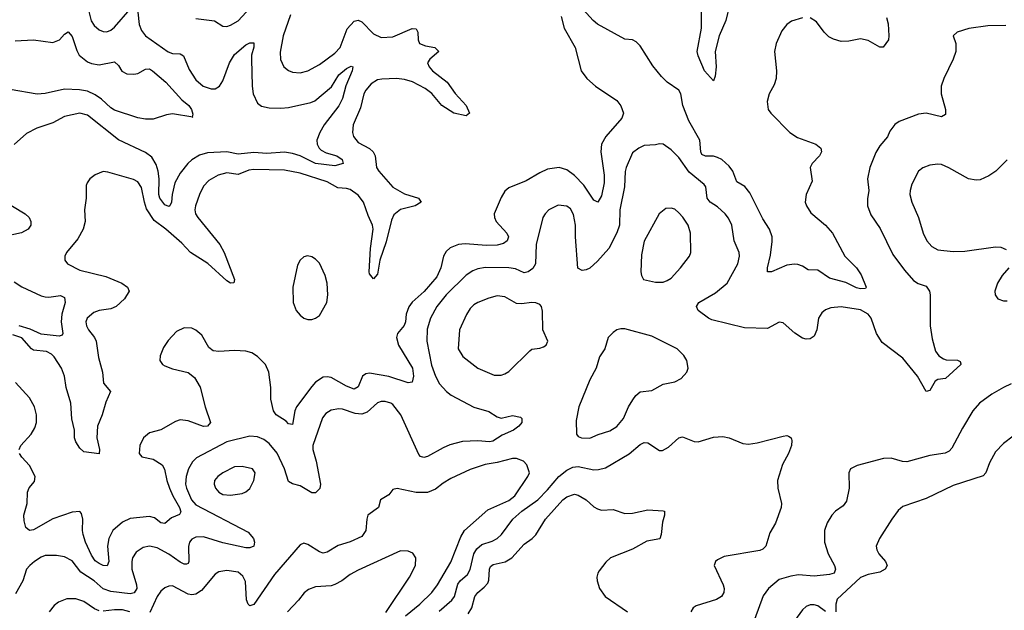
# Model space of a CAD drawing. Header units: inches. Extents: x 1682530 to 1839546, y 640742 to 791647.
# Tile 894 of 923: x 1813779 to 1818875, y 751378 to 754434. Entities that reach past the tile are written whole.
import ezdxf

# ---------------------------------------------------------------- set-up
doc = ezdxf.new("R2010")
doc.units = ezdxf.units.IN
doc.header["$MEASUREMENT"] = 0
doc.layers.add('B8715', color=7, linetype='Continuous')

msp = doc.modelspace()

# ---------------------------------------------------------------- linework, layer by layer
at = {"layer": 'B8715', "color": 5}
for points, elevation in [([(1814690, 754440.3), (1814787.4, 754427.4), (1814830, 754401.1), (1814850, 754399), (1814870, 754405.2), (1814910, 754428.3), (1815057.6, 754590)], 680), ([(1817830, 754444.4), (1817773.8, 754426.1), (1817750.1, 754409.8), (1817723.5, 754376.5), (1817694.9, 754310), (1817685.8, 754270), (1817695.2, 754170), (1817694.7, 754130), (1817683.2, 754096.8), (1817657.4, 754050), (1817647.4, 754010), (1817653.4, 753970), (1817667, 753950), (1817764.4, 753850), (1817805, 753825), (1817899.1, 753790), (1817926, 753770), (1817928.5, 753750), (1817918.7, 753730), (1817880.3, 753690), (1817870.3, 753670), (1817881.2, 753598.8), (1817849.2, 753530), (1817844.5, 753490), (1817850.2, 753470), (1817873.9, 753433.9), (1817950.1, 753370.1), (1817985.8, 753330), (1818050.2, 753210.2), (1818109.1, 753150), (1818133.5, 753113.5), (1818160.3, 753050), (1818156.4, 753043.6), (1818130, 753040.6), (1818110, 753046.6), (1818053.8, 753073.8), (1817970, 753097), (1817910, 753138.7), (1817860.1, 753140.1), (1817830, 753158.7), (1817806.4, 753166.4), (1817788.5, 753168.5), (1817750, 753163.5), (1817670, 753128.5), (1817649.7, 753129.7), (1817649.7, 753149.7), (1817665.3, 753214.7), (1817674, 753286), (1817673.1, 753310), (1817660.2, 753350), (1817624.3, 753404.3), (1817557.9, 753537.9), (1817531.1, 753571.1), (1817490, 753595.1), (1817469.8, 753650), (1817450, 753676.8), (1817412.9, 753710), (1817390, 753721.6), (1817370, 753727.3), (1817328.5, 753728.5), (1817310, 753736.8), (1817303.8, 753750), (1817298.3, 753810), (1817242, 753910), (1817210.9, 753990), (1817200.6, 754050), (1817190, 754069.7), (1817130.4, 754110.4), (1817100.6, 754140.6), (1817054.9, 754194.9), (1816990, 754299.3), (1816970, 754319.3), (1816950, 754329.3), (1816910, 754332.7), (1816770, 754411.6), (1816747, 754430), (1816610, 754582)], 720), ([(1814133.8, 754490), (1814148.4, 754428.4), (1814163.3, 754403.2), (1814190, 754382), (1814210, 754373.4), (1814230, 754371.1), (1814250, 754379.8), (1814270, 754396), (1814350, 754488.5)], 660), ([(1817452.3, 754510), (1817432.9, 754430), (1817399.5, 754350), (1817379, 754270), (1817383.5, 754190), (1817378.7, 754141.3), (1817370, 754117.6), (1817323.2, 754170), (1817290, 754246.3), (1817285.9, 754270), (1817306.8, 754390), (1817307.8, 754532.2)], 680), ([(1815180.3, 754459.7), (1815143, 754350), (1815126.4, 754266.4), (1815128.5, 754228.5), (1815145.7, 754190), (1815170, 754170.3), (1815190, 754162.8), (1815230, 754158.5), (1815270, 754169.1), (1815330, 754202.4), (1815410, 754260.2), (1815437.9, 754290), (1815473.4, 754386.6), (1815510, 754426), (1815530, 754431.6), (1815550, 754423.2), (1815610, 754360.6), (1815650, 754342.5), (1815710, 754344.6), (1815810, 754388.2), (1815830, 754387), (1815839.3, 754370), (1815840.7, 754330), (1815848.7, 754310), (1815878.5, 754298.5), (1815926.8, 754290), (1815948.2, 754270), (1815900.9, 754230), (1815890.2, 754210), (1815897.6, 754190), (1815915.5, 754170), (1815991.6, 754111.6), (1816032.1, 754052.1), (1816090, 753990.2), (1816107.4, 753950), (1816090, 753936.4), (1816025.3, 753950), (1815962.9, 753990), (1815911.7, 754051.7), (1815877.8, 754077.8), (1815812.4, 754112.4), (1815770, 754124.2), (1815729.4, 754129.4), (1815652.9, 754127.1), (1815630, 754122.3), (1815597.1, 754102.9), (1815570.1, 754070), (1815560.7, 754050), (1815542, 753978), (1815504.1, 753890), (1815501.2, 753850), (1815507.2, 753830), (1815530, 753799.1), (1815590, 753767.1), (1815608.5, 753750), (1815618.8, 753730), (1815625, 753670), (1815637.3, 753650), (1815710, 753567.7), (1815770, 753533.1), (1815842, 753510), (1815856.4, 753490), (1815826, 753470), (1815748.9, 753451.1), (1815715.4, 753424.6), (1815703.3, 753396.7), (1815675.8, 753284.2), (1815643, 753190), (1815630, 753118), (1815610, 753092.3), (1815590, 753119.3), (1815588.1, 753130), (1815594.2, 753250), (1815607.9, 753350), (1815605.6, 753370), (1815581.6, 753421.6), (1815559, 753490), (1815530, 753526.5), (1815490, 753554.7), (1815470, 753561), (1815424.5, 753564.5), (1815370, 753595.6), (1815230, 753640.6), (1815150, 753654.6), (1814990, 753658.8), (1814965, 753655), (1814910, 753632.2), (1814850, 753642.2), (1814806.4, 753630), (1814758.1, 753601.9), (1814730, 753572.6), (1814708.5, 753530), (1814687.9, 753470), (1814685, 753450), (1814688.7, 753430), (1814700.2, 753410), (1814814.6, 753270), (1814837.7, 753230), (1814891.3, 753090), (1814887.5, 753072.5), (1814870.2, 753069.8), (1814850, 753082.4), (1814752.2, 753172.2), (1814662.2, 753230), (1814617.4, 753277.4), (1814535.2, 753350), (1814474.2, 753394.2), (1814435.3, 753455.3), (1814423.9, 753490), (1814410, 753565.1), (1814390, 753594.8), (1814367.4, 753607.4), (1814235.1, 753644.9), (1814210, 753648), (1814170, 753631.8), (1814142, 753610), (1814127.3, 753590), (1814123.4, 753576.6), (1814123.1, 753510), (1814113.4, 753450), (1814117.2, 753390), (1814107.5, 753350), (1814079.6, 753300.4), (1814020.4, 753230), (1814012.4, 753210), (1814012.7, 753190), (1814026, 753170), (1814090, 753137.5), (1814224.5, 753104.5), (1814307, 753070), (1814336, 753050), (1814345.3, 753030), (1814321.3, 752990), (1814277.4, 752950), (1814250, 752938.5), (1814190, 752929.8), (1814161.9, 752918.1), (1814127.6, 752890), (1814121.3, 752870), (1814124.5, 752850), (1814135, 752830), (1814165.7, 752790), (1814174.6, 752770), (1814186.3, 752686.3), (1814207.2, 752610), (1814213, 752553), (1814248.9, 752510), (1814224.4, 752455.6), (1814206.4, 752390), (1814181.6, 752330), (1814177.7, 752270), (1814192.2, 752210), (1814190, 752187.7), (1814110, 752197.4), (1814090, 752217.7), (1814068.7, 752250), (1814062.6, 752270), (1814062, 752310), (1814048.9, 752368.9), (1814042.9, 752450), (1814018.9, 752530), (1814009.9, 752590), (1813994.7, 752630), (1813957.8, 752690), (1813943.8, 752703.8), (1813917.5, 752717.5), (1813850, 752724.6), (1813839.4, 752730), (1813790, 752787.1), (1813743.3, 752803.3)], 680), ([(1814390, 754472.7), (1814396.8, 754410), (1814410, 754378), (1814430, 754350.3), (1814547.1, 754267), (1814570, 754259.8), (1814610, 754256.6), (1814626.9, 754246.9), (1814656.6, 754176.6), (1814690, 754122.3), (1814728.7, 754090), (1814770, 754075.8), (1814790, 754076.5), (1814812, 754090), (1814830, 754118.4), (1814865, 754210), (1814890, 754253.4), (1814950, 754304.5), (1814970, 754315), (1814990, 754314), (1814991.1, 754291.1), (1814979, 754250), (1814978.3, 754230), (1814981.6, 754090), (1814987.3, 754050), (1815010, 754001.3), (1815030, 753987), (1815070, 753977.7), (1815130, 753975.5), (1815170, 753979.8), (1815285.8, 754005.8), (1815305.8, 754014.2), (1815392.6, 754087.4), (1815430, 754148.1), (1815470, 754180.8), (1815493.9, 754193.9), (1815502.8, 754190), (1815499.6, 754170), (1815467.4, 754092.6), (1815450, 754025.7), (1815430, 753988), (1815355, 753890), (1815332, 753850), (1815317.3, 753810), (1815318.5, 753790), (1815328.4, 753770), (1815339.3, 753759.3), (1815365.3, 753745.3), (1815420.4, 753730), (1815448.4, 753710), (1815453.4, 753690), (1815410, 753677.2), (1815310, 753689.2), (1815230, 753729.5), (1815190, 753741.9), (1815150, 753748), (1815058.2, 753741.8), (1814990, 753746.1), (1814910, 753738.5), (1814850, 753749.5), (1814750, 753745.1), (1814710, 753732.2), (1814670, 753709.2), (1814648.3, 753690), (1814610, 753640.3), (1814581.9, 753590), (1814567.8, 753530), (1814564.7, 753490), (1814556.4, 753470), (1814550, 753466.8), (1814530, 753476.8), (1814504.4, 753510), (1814499.4, 753530), (1814500.7, 753610), (1814495.9, 753650), (1814485.2, 753685.2), (1814462.3, 753722.3), (1814430, 753746.6), (1814290, 753812.8), (1814130, 753939.2), (1814090, 753949.8), (1814010, 753933.5), (1813950, 753900.8), (1813867.3, 753872.7), (1813814.2, 753845.8), (1813750, 753788.3)], 660), ([(1816580.5, 754450), (1816597.3, 754390), (1816653, 754290), (1816684.9, 754170), (1816713.4, 754130), (1816759.1, 754090), (1816870, 754015.6), (1816890, 753988.5), (1816903.5, 753950), (1816896.1, 753923.9), (1816813.2, 753830), (1816790.8, 753790), (1816785.8, 753750), (1816803.8, 753630), (1816804.2, 753590), (1816790, 753522.9), (1816771, 753489), (1816750, 753500.9), (1816698.2, 753578.2), (1816650, 753627.5), (1816610, 753656.7), (1816571.6, 753668.4), (1816510, 753660.2), (1816470, 753642.3), (1816399.6, 753600.4), (1816310, 753564.7), (1816290, 753547.3), (1816270, 753514), (1816233.7, 753430), (1816235.4, 753410), (1816245.6, 753390), (1816300.2, 753330), (1816307.9, 753310), (1816302.6, 753290), (1816283.5, 753276.5), (1816250, 753266.9), (1816194.6, 753265.4), (1816085, 753275), (1816049.5, 753270.5), (1816007.2, 753252.8), (1815985.5, 753234.5), (1815971.9, 753210), (1815958.9, 753150), (1815937.3, 753102.7), (1815872.6, 753027.4), (1815810, 752972.6), (1815792, 752948), (1815778.9, 752910), (1815775.6, 752870), (1815769.2, 752850.8), (1815734.4, 752810), (1815728.4, 752790), (1815738.5, 752750), (1815811, 752630), (1815816.6, 752590), (1815810, 752557.6), (1815790, 752554.7), (1815690, 752587.5), (1815590, 752605.2), (1815570, 752600.8), (1815553, 752590), (1815530, 752534.3), (1815510, 752521.4), (1815470, 752538.1), (1815390, 752582.8), (1815370, 752586.4), (1815350, 752583.9), (1815310, 752557.6), (1815290, 752535.8), (1815211.7, 752430), (1815202.3, 752410), (1815190, 752339.6), (1815170, 752342.7), (1815157.3, 752357.3), (1815105.8, 752390), (1815092.4, 752410), (1815078.3, 752470), (1815078.8, 752530), (1815069, 752610), (1815050.9, 752650), (1815010, 752691.8), (1814980.7, 752710), (1814950, 752718.5), (1814890, 752722.2), (1814810, 752716.2), (1814780.9, 752720.9), (1814758.4, 752738.4), (1814721.4, 752801.4), (1814690, 752828), (1814670, 752838), (1814630, 752839.7), (1814590, 752820.5), (1814546.8, 752773.2), (1814522.7, 752737.3), (1814505.5, 752694.5), (1814503.5, 752670), (1814517.4, 752650), (1814530, 752642.7), (1814570, 752627), (1814650, 752607.6), (1814683.3, 752583.3), (1814712.3, 752532.3), (1814738.1, 752430), (1814765.5, 752350), (1814750, 752331.1), (1814730, 752329.1), (1814650, 752358.2), (1814610, 752363.5), (1814585.7, 752354.3), (1814510, 752310.9), (1814450, 752296.8), (1814419.7, 752270), (1814401.1, 752230), (1814397.4, 752190), (1814411.6, 752171.5), (1814470, 752159.6), (1814515.8, 752130), (1814528.1, 752108.1), (1814539.6, 752050), (1814553.7, 752010), (1814570.9, 751970), (1814606.1, 751910), (1814612.7, 751887.3), (1814606.1, 751873.9), (1814564.3, 751855.7), (1814530, 751827.8), (1814510, 751830.7), (1814476.5, 751856.5), (1814450, 751863.1), (1814350, 751853.3), (1814310, 751834.5), (1814260.4, 751790), (1814240.1, 751750), (1814233.8, 751710), (1814239.8, 751630), (1814232.2, 751607.8), (1814210, 751609.2), (1814190, 751619.9), (1814170, 751634.2), (1814150, 751662.8), (1814119.4, 751730), (1814107.2, 751770), (1814103.6, 751790), (1814106, 751850), (1814098.4, 751878.4), (1814090, 751889.6), (1814050, 751885), (1813950, 751851.7), (1813850, 751794.5), (1813830, 751790.7), (1813810, 751805.7), (1813801, 751841), (1813800.2, 751870), (1813817.1, 751930), (1813819.9, 751990), (1813827.9, 752012.1), (1813855, 752045), (1813858.6, 752070), (1813830, 752128), (1813789.9, 752169.9), (1813777.9, 752190)], 720), ([(1818265.5, 754445.5), (1818273.4, 754413.4), (1818277.8, 754350), (1818274.7, 754330), (1818248.5, 754291.5), (1818230, 754291.3), (1818170, 754325.8), (1818130, 754335.1), (1818070, 754323.1), (1818030, 754321.5), (1817990, 754332.7), (1817966.1, 754346.1), (1817942, 754370), (1817902.1, 754422.1), (1817870, 754442.8)], 720), ([(1818883.5, 754403.5), (1818790, 754401.5), (1818691.6, 754388.4), (1818630.7, 754370), (1818610.4, 754350), (1818623.7, 754310), (1818623.6, 754270), (1818610.2, 754230), (1818562.2, 754130), (1818548.6, 754090), (1818548.5, 754050), (1818570.2, 753970), (1818570, 753944), (1818550, 753931.8), (1818470, 753949.8), (1818430, 753945.8), (1818330, 753907.2), (1818308.4, 753891.6), (1818283.2, 753856.8), (1818270, 753827.3), (1818230, 753782), (1818210, 753746.6), (1818179.6, 753670), (1818167.6, 753610), (1818173.7, 753550), (1818167.3, 753507.3), (1818167.4, 753470), (1818183.7, 753423.7), (1818233, 753353), (1818298.6, 753218.6), (1818357.7, 753137.7), (1818404, 753084), (1818429.3, 753069.3), (1818470, 753054.4), (1818487.8, 753030), (1818491.3, 753010), (1818491.6, 752850), (1818501.8, 752781.8), (1818518.4, 752718.4), (1818535.3, 752695.3), (1818559.9, 752679.9), (1818574.7, 752674.7), (1818632.8, 752672.8), (1818646, 752666), (1818650, 752654), (1818650.3, 752649.7), (1818570, 752577.4), (1818530, 752571.8), (1818516.7, 752563.3), (1818490, 752516), (1818469.6, 752510), (1818425, 752590), (1818350, 752682.3), (1818243.4, 752763.4), (1818214.1, 752810), (1818185.7, 752890), (1818170, 752910.7), (1818130, 752933.3), (1818030, 752948.6), (1817977.8, 752942.2), (1817950, 752933), (1817930, 752917.6), (1817914, 752890), (1817905, 752830), (1817890, 752795.6), (1817870, 752782.3), (1817850, 752780.4), (1817830, 752786.2), (1817790, 752812.1), (1817730, 752866), (1817710, 752869.6), (1817650, 752836.3), (1817530, 752839.8), (1817361.7, 752881.6), (1817343, 752890), (1817289.6, 752930), (1817281.6, 752950), (1817294, 752970), (1817379.2, 753020.8), (1817441, 753070), (1817495.7, 753170), (1817503.8, 753210), (1817502, 753230), (1817476.5, 753290), (1817464, 753370), (1817447.6, 753407.6), (1817429.8, 753430), (1817390, 753465.5), (1817353.1, 753490), (1817337.3, 753510), (1817329.8, 753569.8), (1817321.4, 753581.4), (1817244.2, 753644.2), (1817190, 753720.4), (1817150, 753761.3), (1817110, 753789.6), (1817090, 753791.8), (1817070, 753786.3), (1817010, 753782.6), (1816983, 753770), (1816950, 753745.1), (1816917.2, 753670), (1816912, 753648), (1816908.8, 753570), (1816885.4, 753450), (1816882.4, 753370), (1816869.6, 753330.4), (1816827.9, 753250), (1816770, 753185.1), (1816730, 753148), (1816710, 753138.9), (1816690, 753136.3), (1816667.5, 753147.5), (1816654.6, 753310), (1816654.6, 753370), (1816645.4, 753425.4), (1816630, 753455.1), (1816610, 753469.7), (1816565.2, 753474.8), (1816517.1, 753450), (1816497.6, 753430), (1816486.3, 753410), (1816452.2, 753270), (1816448.1, 753170), (1816434.1, 753145.9), (1816410, 753129.8), (1816390, 753123.8), (1816344.9, 753144.9), (1816310, 753149.9), (1816190, 753151.8), (1816150, 753144.9), (1816124.8, 753135.2), (1816090, 753111.7), (1815985.4, 753010), (1815938.5, 752950), (1815905.5, 752890), (1815886.9, 752833.1), (1815885.3, 752770), (1815910, 752645.5), (1815930.2, 752590), (1815952, 752550), (1815987.1, 752510), (1816011.6, 752491.6), (1816129.6, 752429.6), (1816207.3, 752407.3), (1816250, 752379.1), (1816270, 752372.6), (1816330, 752386.3), (1816370, 752377.6), (1816377.6, 752370), (1816378, 752350), (1816362.6, 752330), (1816334.3, 752310), (1816276.5, 752283.5), (1816227.1, 752253), (1816210, 752249.3), (1816150, 752254.3), (1816070, 752250.5), (1816005.8, 752234.2), (1815970, 752219.3), (1815890, 752172.9), (1815870, 752168.2), (1815853.6, 752173.6), (1815844.4, 752184.4), (1815750.6, 752390), (1815710, 752443.5), (1815699.5, 752450), (1815670, 752458.2), (1815650, 752457.8), (1815630, 752450.7), (1815576.8, 752403.2), (1815550, 752392.8), (1815515.8, 752395.8), (1815450, 752418.6), (1815430, 752420.3), (1815390, 752412.8), (1815363.1, 752396.9), (1815346.3, 752373.7), (1815296.3, 752230), (1815295.7, 752210), (1815312.8, 752150), (1815336.4, 752030), (1815332.6, 752007.4), (1815310, 751985), (1815290, 751985.4), (1815230, 752022.2), (1815190, 752031.7), (1815170, 752043.5), (1815148.7, 752110), (1815111.5, 752191.5), (1815070, 752241.5), (1815042.3, 752262.3), (1815010, 752275.8), (1814970, 752279.8), (1814850, 752249.3), (1814693.6, 752166.4), (1814673.4, 752146.6), (1814652.6, 752110), (1814641, 752070), (1814637.4, 752030), (1814642.2, 752010), (1814667.8, 751950), (1814690, 751922.8), (1814962, 751782), (1814988.1, 751750), (1814994, 751730), (1814990.1, 751709.9), (1814970, 751701.6), (1814950, 751701.9), (1814830, 751727.3), (1814730, 751757.5), (1814690, 751756.1), (1814670, 751746.4), (1814657.7, 751730), (1814652.8, 751707.2), (1814653.6, 751630), (1814650, 751619.6), (1814642.9, 751617.1), (1814630, 751617), (1814610, 751627.5), (1814550, 751668.4), (1814490, 751701.3), (1814450, 751709.8), (1814417.2, 751702.8), (1814380.9, 751679.1), (1814362.9, 751650), (1814358.5, 751630), (1814358.7, 751590), (1814383.9, 751510), (1814384.4, 751490), (1814371.9, 751468.1), (1814350, 751463.6), (1814250, 751474.4), (1814210, 751488.6), (1814165, 751530), (1814095.6, 751575.6), (1814050, 751634.2), (1814010, 751653.7), (1813970, 751661.5), (1813910, 751661), (1813890, 751653.5), (1813855.8, 751630), (1813830.4, 751610), (1813814.4, 751590), (1813795.6, 751530), (1813757.4, 751462.6)], 740), ([(1813755.3, 754324.7), (1813850, 754329.3), (1813950, 754316.8), (1813984.7, 754330), (1814010, 754359.6), (1814030, 754371.6), (1814050, 754346.4), (1814073.9, 754273.9), (1814086.4, 754250), (1814130, 754216.3), (1814150, 754207.5), (1814190, 754201), (1814270, 754215.3), (1814290, 754196.4), (1814308.1, 754168.1), (1814333.6, 754153.6), (1814370, 754151.7), (1814390, 754156.1), (1814430, 754177.8), (1814450, 754179.1), (1814465.5, 754170), (1814534.3, 754110), (1814618.7, 754018.7), (1814654, 753990), (1814668.2, 753970), (1814674.4, 753945.6), (1814671.1, 753931.1), (1814674, 753930), (1814570, 753947.2), (1814537.8, 753942.2), (1814470, 753919.3), (1814430, 753919.8), (1814390, 753926.4), (1814270, 753966.6), (1814250, 753977.3), (1814202.1, 754022.1), (1814170, 754045.3), (1814130, 754064), (1814088.4, 754071.6), (1814010, 754074.3), (1813910, 754052.5), (1813870, 754048.3), (1813730, 754072.2)], 640), ([(1818890, 753709.2), (1818830.2, 753649.8), (1818794.8, 753625.2), (1818750, 753606), (1818730, 753603.1), (1818689.8, 753609.8), (1818587.9, 753668), (1818550, 753684), (1818530, 753686.9), (1818490, 753682), (1818452.4, 753667.6), (1818430.2, 753649.8), (1818397, 753583), (1818386.9, 753550), (1818386.5, 753530), (1818396.9, 753490), (1818430.2, 753410.2), (1818455.3, 753330), (1818474, 753290), (1818499.7, 753259.7), (1818530, 753243.6), (1818610, 753234.2), (1818670, 753235.8), (1818830, 753259.3), (1818857, 753257), (1818884.1, 753244.1)], 760), ([(1813683.9, 753503.9), (1813807.4, 753430), (1813827, 753410), (1813835.8, 753390), (1813835.8, 753370), (1813823.1, 753350), (1813788.7, 753331.3), (1813693, 753310)], 660), ([(1818898.8, 753150), (1818864, 753110), (1818838.8, 753070), (1818826, 753030), (1818826.8, 753010), (1818841, 752990), (1818870, 752979.1), (1818890, 752979.1)], 760), ([(1813750, 753077.7), (1813790, 753051.4), (1813890, 753004.6), (1813910, 752999.4), (1813930, 752998), (1813990, 753006.7), (1814010, 752997.1), (1814014.8, 752970), (1813996.6, 752910), (1813992.8, 752870), (1814001.8, 752810), (1813998.2, 752801.8), (1813983.7, 752796.3), (1813890, 752806.5), (1813832.8, 752832.8), (1813776.8, 752850)], 660), ([(1813775.7, 752210), (1813785, 752230), (1813838.1, 752290), (1813857.1, 752322.9), (1813866.3, 752350), (1813865.4, 752390), (1813856.1, 752430), (1813830, 752476.8), (1813757.5, 752557.5)], 720), ([(1818911, 752550), (1818870, 752531.6), (1818810, 752496.4), (1818746.5, 752450), (1818712.6, 752410), (1818659, 752321), (1818603.9, 752216.1), (1818590, 752201.3), (1818568.2, 752191.8), (1818490, 752179.3), (1818370, 752146.4), (1818347.9, 752147.9), (1818290, 752165.7), (1818250, 752162.6), (1818112.5, 752127.5), (1818079.1, 752110), (1818070.4, 752089.7), (1818072.3, 752010), (1818058.2, 751941.8), (1818040.7, 751919.3), (1818001.1, 751890), (1817982, 751870), (1817958, 751830), (1817944.7, 751790), (1817944.2, 751730), (1817963, 751670), (1817995.4, 751610), (1818001.2, 751590), (1817993.7, 751570), (1817970, 751563.2), (1817890, 751554), (1817810, 751561.8), (1817770, 751554.6), (1817710, 751537.2), (1817654.9, 751490), (1817627.5, 751452.5), (1817582.2, 751330)], 760), ([(1815950, 751372.9), (1816014.8, 751430), (1816030, 751449.2), (1816046.6, 751513.4), (1816058.1, 751530), (1816096.5, 751563.5), (1816110.8, 751589.2), (1816128.6, 751670), (1816144.3, 751695.7), (1816170, 751717.5), (1816224.9, 751735.1), (1816250.8, 751750), (1816272.2, 751770), (1816330.6, 751850), (1816377.3, 751890), (1816460.2, 751950), (1816510, 752000.5), (1816569, 752071), (1816610, 752103.6), (1816641.4, 752118.6), (1816670, 752122.4), (1816750, 752104.6), (1816774.3, 752105.7), (1816810, 752115.2), (1816932.6, 752187.4), (1816990, 752235.6), (1817010, 752246.7), (1817030, 752244.9), (1817090, 752204.4), (1817104.9, 752204.9), (1817137.2, 752222.8), (1817190, 752270.5), (1817210, 752276.3), (1817270, 752250.5), (1817290, 752250.4), (1817370, 752274.3), (1817418, 752278), (1817450, 752270.3), (1817521.8, 752241.8), (1817550, 752238), (1817594.9, 752245.1), (1817730, 752279.3), (1817750, 752282), (1817758.4, 752278.4), (1817771, 752270), (1817775.9, 752255.9), (1817773, 752230), (1817757.6, 752190), (1817727.3, 752132.7), (1817701.8, 752050), (1817703.1, 752010), (1817722.4, 751930), (1817719.3, 751910), (1817690.4, 751829.6), (1817661.3, 751778.7), (1817641.1, 751710), (1817625.4, 751694.6), (1817610, 751687.2), (1817424.4, 751655.6), (1817390, 751639.5), (1817380.5, 751630), (1817372.7, 751610), (1817420.3, 751510), (1817425.7, 751490), (1817423.7, 751470), (1817411.1, 751448.9), (1817385.8, 751434.2), (1817279.4, 751400.6), (1817263.8, 751390), (1817252.4, 751370)], 740), ([(1818921, 752279), (1818870, 752241.3), (1818830, 752198.7), (1818798.5, 752141.5), (1818779, 752090), (1818765.5, 752074.5), (1818610, 752023.7), (1818470, 751957.2), (1818350, 751914.5), (1818326.2, 751893.8), (1818292, 751850), (1818228.5, 751750), (1818212.4, 751710), (1818214.4, 751690), (1818224.9, 751670), (1818259.5, 751630), (1818268.7, 751610), (1818258.3, 751590), (1818230, 751574.6), (1818170, 751563.9), (1818130, 751548.3), (1818010, 751434.8), (1818003.2, 751410), (1818002.4, 751370)], 780), ([(1815774.9, 751350), (1815850.6, 751409.4), (1815911.2, 751470), (1815942, 751510), (1816010, 751626.5), (1816061.2, 751758.8), (1816080.3, 751790), (1816202.1, 751897.9), (1816310, 751946.5), (1816341.5, 751970), (1816409.5, 752070), (1816417.2, 752090), (1816403.7, 752130), (1816386, 752150), (1816350, 752163.1), (1816330, 752164.2), (1816250, 752143.2), (1816187.4, 752132.6), (1816110, 752106.1), (1816010, 752059.3), (1815970, 752036.5), (1815930, 752004.2), (1815890, 751986.9), (1815830, 751987.8), (1815731.7, 752008.3), (1815710, 752002.9), (1815690, 751976), (1815646, 751950), (1815635.5, 751910), (1815580.9, 751870), (1815575, 751850), (1815570.1, 751790), (1815550, 751760.2), (1815490, 751731.8), (1815426.4, 751713.6), (1815370, 751678.8), (1815350, 751674), (1815330, 751679.7), (1815270, 751718.4), (1815250, 751724.5), (1815230, 751716), (1815097.5, 751562.5), (1814990, 751408.2), (1814970, 751401.6), (1814961.6, 751410), (1814952.2, 751432.2), (1814946.6, 751526.6), (1814934.2, 751554.2), (1814910, 751574.8), (1814850, 751583.5), (1814810, 751577.2), (1814790, 751565.7), (1814720.1, 751479.9), (1814690, 751461.4), (1814670, 751458.5), (1814650, 751462.2), (1814570, 751504.8), (1814550, 751503.5), (1814530, 751493.3), (1814510, 751477.2), (1814490.1, 751449.9), (1814452.8, 751367.2)], 760), ([(1816100.6, 751359.4), (1816119.2, 751390), (1816134.4, 751450), (1816149.1, 751470), (1816183.3, 751496.8), (1816201.2, 751518.8), (1816206.9, 751533.1), (1816209.5, 751590.5), (1816215.9, 751604.1), (1816230, 751614.4), (1816291.8, 751628.2), (1816325.8, 751650), (1816390, 751720.8), (1816431.1, 751748.9), (1816450, 751767.6), (1816499.9, 751850), (1816590, 751950.2), (1816610, 751965.2), (1816650, 751979.1), (1816670, 751973.8), (1816710.2, 751950.2), (1816750, 751914), (1816770, 751902.6), (1816790, 751896), (1816850, 751898.7), (1816910, 751878.5), (1816950, 751880.2), (1817030, 751898.3), (1817110, 751893.4), (1817116, 751890), (1817116.3, 751870), (1817106, 751834), (1817099.5, 751770), (1817091.7, 751748.3), (1817025.1, 751734.9), (1816950, 751694.2), (1816837.1, 751650), (1816812.6, 751627.4), (1816778.1, 751581.9), (1816770.2, 751570), (1816766, 751550), (1816767.1, 751530), (1816780.3, 751490), (1816808.8, 751450), (1816924.4, 751370)], 720), ([(1815673.1, 751366.9), (1815796.8, 751550), (1815826.6, 751610), (1815829.6, 751649.6), (1815813.1, 751673.1), (1815790, 751683.7), (1815750, 751685.1), (1815530, 751586), (1815490, 751563.5), (1815445.3, 751530), (1815410, 751511.7), (1815390, 751505.3), (1815310, 751498.7), (1815274.1, 751485.9), (1815251.6, 751468.4), (1815222.3, 751430), (1815164.2, 751370)], 780), ([(1814190, 751375.3), (1814165.1, 751385.1), (1814110, 751423.9), (1814070, 751437.4), (1814023.3, 751436.8), (1813980.2, 751419.8), (1813957.7, 751402.3), (1813931.9, 751370)], 760), ([(1814348.3, 751370), (1814310, 751380.4), (1814270, 751380.9), (1814210, 751372.8)], 760), ([(1817950, 751372.2), (1817910, 751400.6), (1817890, 751405.8), (1817870, 751405.5), (1817850, 751398), (1817830, 751381), (1817774.9, 751305.1)], 780)]:
    msp.add_lwpolyline(points, dxfattribs=dict(at, elevation=elevation))
for points, elevation in [([(1817150, 753459.6), (1817123.4, 753456.6), (1817088.4, 753430), (1817011.2, 753288.8), (1816996.7, 753216.7), (1816993, 753130), (1816996.3, 753110), (1817006.8, 753090), (1817070, 753075.3), (1817110, 753076.5), (1817130, 753084.2), (1817150, 753097.1), (1817198.4, 753150), (1817245.2, 753210), (1817251.8, 753230), (1817249.8, 753330), (1817238.4, 753370), (1817211.6, 753411.6), (1817190, 753435.4), (1817170, 753453)], 760), ([(1815268.5, 753211.5), (1815250, 753206.6), (1815230.7, 753190), (1815216, 753164), (1815192, 753050), (1815193.8, 752970), (1815209.1, 752929.1), (1815230, 752904.9), (1815250, 752890.2), (1815270, 752883.2), (1815290, 752882.4), (1815310, 752888.9), (1815330, 752903.7), (1815368.1, 752970), (1815373.6, 753010), (1815369.8, 753069.8), (1815359.8, 753110), (1815330, 753174.5), (1815310, 753195.6), (1815290, 753207)], 720), ([(1816250, 753004.4), (1816207.1, 752992.9), (1816150.2, 752969.8), (1816130, 752959.1), (1816110, 752938.9), (1816090.9, 752909.1), (1816055.3, 752830), (1816048.4, 752730), (1816072, 752692), (1816150.2, 752630.2), (1816234, 752594), (1816270, 752594.6), (1816290, 752601.5), (1816310, 752613.8), (1816418.7, 752721.3), (1816430, 752729.2), (1816470, 752734), (1816490, 752741.1), (1816502.9, 752750), (1816511.8, 752770), (1816487.1, 752830), (1816485.1, 752925.1), (1816478.7, 752950), (1816470, 752959.6), (1816450, 752968.3), (1816430, 752969.8), (1816376.3, 752963.7), (1816350, 752965.8), (1816290, 752999.8)], 760), ([(1816890, 752835.1), (1816870, 752829.6), (1816850, 752816.2), (1816825.3, 752790), (1816807, 752730), (1816780.3, 752690), (1816762, 752630), (1816730.2, 752570), (1816672.9, 752430), (1816659.2, 752360.8), (1816660.4, 752290), (1816670, 752278), (1816686, 752270), (1816730, 752268), (1816772.2, 752287.8), (1816833.3, 752306.7), (1816870, 752329.1), (1816903.5, 752370), (1816930, 752430.5), (1816952.2, 752467.8), (1816968.2, 752490), (1816990, 752507.6), (1817050, 752516), (1817110, 752547.2), (1817170, 752559.6), (1817202.4, 752577.6), (1817231.6, 752610), (1817238.4, 752630), (1817232, 752670), (1817216.6, 752696.6), (1817180.9, 752730), (1817050, 752796.8), (1816910, 752834.5)], 760), ([(1814930, 752121.5), (1814890, 752120.4), (1814830.5, 752090), (1814803.8, 752070), (1814787.4, 752050), (1814786, 752030), (1814792.2, 752010), (1814809.4, 751989.4), (1814830, 751976.9), (1814870, 751972.9), (1814930, 751982.6), (1814950, 751990.4), (1814970, 752008.2), (1814990.7, 752049.3), (1814997.7, 752090), (1814983.7, 752110)], 760)]:
    msp.add_lwpolyline(points, close=True, dxfattribs=dict(at, elevation=elevation))

doc.saveas('drawing.dxf')
